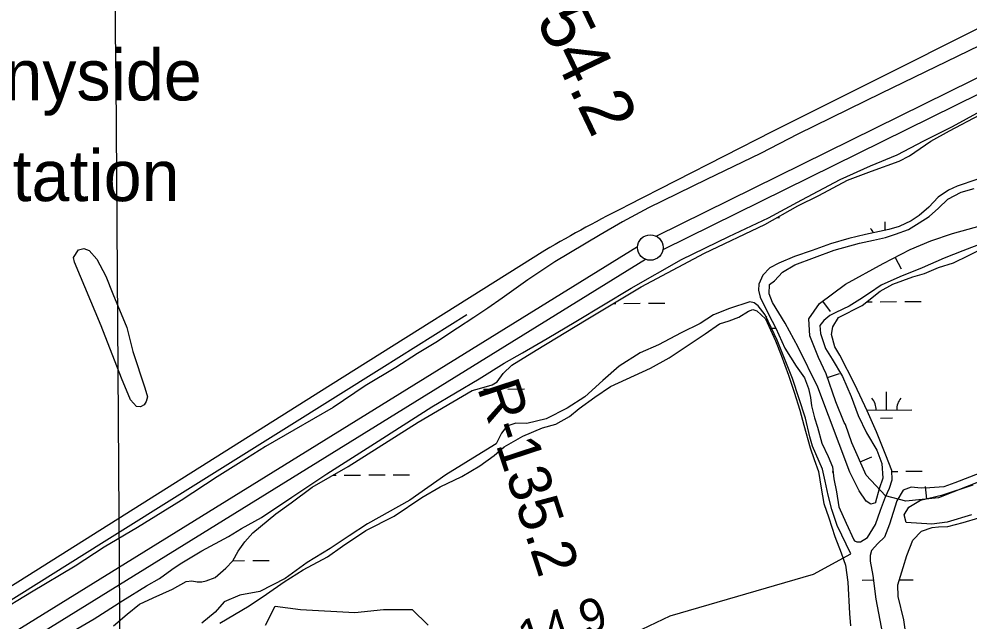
# Model space of a CAD drawing. Extents: x 3508733 to 3546731, y 546897 to 572481.
# Drawn here: x 3538993 to 3540853, y 566284 to 567463 of the extents above; entities that cross this region are included whole.
import ezdxf

# ---------------------------------------------------------------- set-up
doc = ezdxf.new("R2010")
doc.units = 0
for name, color, linetype in [('V-BLDG-IDEN', 7, 'Continuous'), ('V-BORW-LINE', 7, 'Continuous'), ('V-GRID-MAJR', 7, 'Continuous'), ('V-LEVE-TOET', 7, 'Continuous'), ('V-RIVR-RANG', 7, 'Continuous'), ('V-RIVR-RANG-IDEN', 7, 'Continuous'), ('V-ROAD-CNTR', 7, 'Continuous'), ('V-SITE-VEGE', 7, 'Continuous'), ('V-SURV-IDEN', 7, 'Continuous'), ('V-SURV-LINE', 7, 'Continuous'), ('V-TOPO-SHOR', 7, 'Continuous'), ('V-WETL-SWMP', 7, 'Continuous')]:
    doc.layers.add(name, color=color, linetype=linetype)

msp = doc.modelspace()

# ---------------------------------------------------------------- linework, layer by layer
at = {"layer": 'V-BORW-LINE'}
for p, q in [((3540709.09, 566996.273), (3540720.623, 566974.0920000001)), ((3540566.858, 566910.337), (3540581.858, 566890.337)), ((3540576.145, 566760.605), (3540599.77, 566768.783)), ((3540640.338, 566595.787), (3540663.2770000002, 566605.727)), ((3540770.77, 566522.725), (3540768.282, 566547.601))]:
    msp.add_line(p, q, dxfattribs=at)
for points in [[(3540609.273, 566672.984), (3540592.528, 566713.278), (3540573.488, 566768.282), (3540558.68, 566800.014), (3540541.756, 566842.3250000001), (3540539.64, 566876.1730000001), (3540560.795, 566905.79), (3540611.568, 566943.8690000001), (3540685.611, 566984.064), (3540738.498, 567011.5650000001), (3540778.693, 567028.4890000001), (3540821.003, 567043.2980000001), (3540882.353, 567060.2220000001)], [(3540905.6240000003, 566569.424), (3540793.502, 566524.998), (3540730.036, 566518.651), (3540689.842, 566529.229), (3540651.762, 566569.424), (3540624.261, 566632.889), (3540611.568, 566668.853), (3540609.273, 566672.984)]]:
    msp.add_lwpolyline(points, dxfattribs=at)
at = {"layer": 'V-GRID-MAJR'}
msp.add_spline([(3539288.985, 552476.34), (3539245.802, 558535.316), (3539202.606, 564596.225), (3539159.409, 570657.151), (3539159.395, 570659.068)], degree=3, dxfattribs=at)
at = {"layer": 'V-LEVE-TOET'}
for points in [[(3540894.705, 567420.956), (3540682.002, 567317.839), (3540518.477, 567237.615), (3540445.011, 567199.8250000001), (3540339.697, 567148.598), (3540226.068, 567093.331), (3540174.765, 567065.636), (3540131.073, 567040.613), (3540042.282, 566987.828), (3539989.52, 566952.5700000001), (3539939.505, 566916.589), (3539911.032, 566896.915), (3539883.955, 566878.602), (3539852.023, 566857.588), (3539809.681, 566829.794), (3539773.605, 566808.137), (3539731.2630000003, 566780.343), (3539670.91, 566744.477), (3539608.426, 566702.431), (3539531.4390000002, 566657.789), (3539475.957, 566626.004), (3539438.483, 566602.292), (3539381.577, 566566.389), (3539310.769, 566519.61), (3539225.423, 566466.7880000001), (3539160.219, 566428.218), (3539103.299, 566390.937), (3539017.975, 566340.181), (3538948.597, 566298.211)], [(3539689.316, 566631.5750000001), (3539801.7490000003, 566703.398), (3539894.007, 566758.213), (3539943.272, 566788.687), (3539979.3310000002, 566808.966), (3540027.1950000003, 566837.388), (3540083.382, 566870.5430000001), (3540191.61, 566936.21), (3540290.776, 566992.328), (3540382.93, 567037.4940000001), (3540460.517, 567073.861), (3540526.372, 567108.978), (3540601.239, 567148.819), (3540660.8030000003, 567175.734), (3540712.7260000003, 567197.2220000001), (3540764.716, 567224.909), (3540820.842, 567252.551), (3540875.62, 567282.963)], [(3538987.001, 566186.468), (3539021.045, 566211.595), (3539077.9960000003, 566251.634), (3539140.423, 566288.1680000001), (3539196.6380000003, 566324.08), (3539243.1240000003, 566352.514), (3539268.089, 566366.715), (3539292.403, 566384.3690000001), (3539309.0700000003, 566395.901), (3539351.383, 566420.938), (3539403.382, 566449.3150000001), (3539429.052, 566464.886), (3539467.882, 566486.515), (3539527.589, 566526.522), (3539596.3140000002, 566571.9450000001), (3539689.316, 566631.5750000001)]]:
    msp.add_lwpolyline(points, dxfattribs=at)
at = {"layer": 'V-ROAD-CNTR'}
for points in [[(3541077.278807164, 567548.52287657), (3540468.468024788, 567242.8174879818), (3540184.899591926, 567098.2427771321)], [(3540022.94291584, 567009.8639538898), (3539603.164755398, 566746.1744812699), (3539008.6739443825, 566370.8272319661), (3538439.8550820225, 566013.8849458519), (3538066.513828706, 565775.1484233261), (3537875.579210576, 565648.3306769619), (3537574.51281271, 565440.2060932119)]]:
    msp.add_lwpolyline(points, dxfattribs=at)
msp.add_arc((3541574.314774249, 564359.5159373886), 3071.0094841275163, 116.89966492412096, 120.34242325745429, dxfattribs=at)
at = {"layer": 'V-SITE-VEGE'}
for points in [[(3540880.682, 567024.236), (3540841.6210000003, 567008.968), (3540804.62, 566995.0430000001), (3540761.421, 566975.727), (3540718.241, 566958.458), (3540681.211, 566941.804), (3540658.523, 566926.355), (3540639.9620000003, 566913.594), (3540618.667, 566900.862), (3540592.598, 566888.181), (3540580.933, 566882.1680000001), (3540569.2290000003, 566872.743), (3540561.61, 566862.591), (3540562.804, 566846.883), (3540572.718, 566817.433), (3540585.457, 566796.822), (3540605.56, 566763.167), (3540622.8680000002, 566723.399), (3540636.11, 566686.406), (3540652.801, 566652.7880000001), (3540672.896, 566618.449), (3540682.848, 566592.409), (3540684.58, 566563.73), (3540677.5270000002, 566542.654), (3540670.42, 566516.803), (3540670.406, 566515.437), (3540661.505, 566512.805), (3540652.015, 566518.367), (3540638.592, 566538.987), (3540619.884, 566575.357), (3540557.561, 566741.855), (3540518.84, 566820.068), (3540493.4280000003, 566867.43), (3540468.623, 566907.962), (3540461.985, 566925.094), (3540462.862, 566942.8250000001), (3540472.495, 566950.227), (3540488.376, 566967.113), (3540512.419, 566981.862), (3540589.1580000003, 567010.3640000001), (3540639.123, 567024.147), (3540666.482, 567029.99), (3540689.737, 567035.194), (3540709.6010000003, 567041.801), (3540734.949, 567051.077), (3540755.56, 567063.817), (3540775.489, 567076.564), (3540793.407, 567092.745), (3540812.021, 567110.282), (3540838.106, 567124.327), (3540863.434, 567131.557)], [(3539386.328, 566279.734), (3539444.014, 566313.221), (3539477.702, 566336.056), (3539512.768, 566360.235), (3539549.8710000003, 566383.713), (3539597.242, 566409.807), (3539626.811, 566430.637), (3539672.1780000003, 566460.8470000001), (3539727.757, 566488.901), (3539782.0700000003, 566525.836), (3539817.776, 566546.599), (3539860.305, 566566.606), (3539895.342, 566588.059), (3539923.539, 566608.221), (3539943.511, 566625.062), (3539979.904, 566645.816), (3540018.3000000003, 566662.456), (3540044.31, 566669.678), (3540071.0810000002, 566684.399), (3540090.357, 566699.881), (3540120.6240000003, 566722.0700000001), (3540151.568, 566743.5650000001), (3540229.744, 566778.877), (3540266.137, 566799.631), (3540336.936, 566846.625), (3540365.127, 566866.105), (3540383.614, 566872.045), (3540402.802, 566879.34), (3540421.3510000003, 566890.7390000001), (3540430.257, 566894.052), (3540437.733, 566891.24), (3540454.625, 566876.044), (3540474.623, 566832.838), (3540485.918, 566804.735)], [(3540485.918, 566804.735), (3540499.8200000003, 566765.688), (3540511.0530000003, 566732.127), (3540522.272, 566697.205), (3540530.1380000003, 566667.775), (3540542.617, 566623.284), (3540550.551, 566599.998), (3540558.485, 566576.711), (3540564.2660000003, 566543.894), (3540569.397, 566513.812), (3540578.643, 566485.734), (3540590.528, 566449.438), (3540603.1410000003, 566417.229), (3540611.7490000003, 566393.2490000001), (3540616.161, 566359.7660000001), (3540619.583, 566298.316), (3540621.369, 566274.414)], [(3540858.3200000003, 566491.983), (3540810.575, 566477.473), (3540780.478, 566473.623), (3540730.418, 566476.67), (3540726.406, 566491.7390000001), (3540735.751, 566506.667), (3540758.4450000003, 566520.616), (3540801.971, 566530.997), (3540861.458, 566550.392)]]:
    msp.add_lwpolyline(points, dxfattribs=at)
msp.add_lwpolyline([(3539216.258, 566811.784), (3539239.362, 566740.563), (3539244.625, 566722.764), (3539242.483, 566713.916), (3539238.313, 566707.138), (3539231.444, 566703.117), (3539223.267, 566703.889), (3539211.808, 566716.98), (3539193.849, 566759.484), (3539154.0300000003, 566862.276), (3539102.17, 566987.036), (3539100.221, 566995.926), (3539109.936, 567010.833), (3539120.201, 567013.451), (3539130.4, 567009.926), (3539145.9050000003, 566992.698), (3539163.287, 566959.754), (3539177.234, 566924.799), (3539204.491, 566858.995)], close=True, dxfattribs=at)
at = {"layer": 'V-SURV-LINE'}
for points in [[(3540240.646571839, 567037.8649004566), (3541529.771032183, 567675.0316441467)], [(3541543.077178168, 567648.1439759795), (3540253.9528055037, 567010.9772756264)], [(3538284.070852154, 565829.2707883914), (3540204.4899460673, 567017.79915313)], [(3540220.295289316, 566992.3002991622), (3538299.8758837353, 565803.7717415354)]]:
    msp.add_lwpolyline(points, dxfattribs=at)
msp.add_circle((3540229.3879400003, 567015.5680499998), 25, dxfattribs=at)
at = {"layer": 'V-TOPO-SHOR'}
msp.add_lwpolyline([(3539869.845, 566883.9130000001), (3539703.412, 566779.268), (3539517.224, 566662.313), (3539329.363, 566544.961), (3539154.528, 566435.397), (3538965.821, 566316.799), (3538749.796, 566181.383), (3538585.028, 566076.302), (3538411.022, 565966.312), (3538234.961, 565859.268), (3538071.84, 565752.081), (3538044.106, 565735.267)], dxfattribs=at)
at = {"layer": 'V-WETL-SWMP'}
for p, q in [((3540478.152156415, 567074.6045485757), (3540482.3586884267, 567074.6333034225)), ((3540689.378240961, 567049.658359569), (3540689.269149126, 567065.6174507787)), ((3540157.391902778, 566905.907027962), (3540161.5963388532, 566905.9357684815)), ((3540177.595964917, 566906.0451380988), (3540209.595217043, 566906.2638773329)), ((3540225.5948431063, 566906.3732469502), (3540257.594095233, 566906.5919861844)), ((3540652.9995071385, 566909.2948830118), (3540663.4926087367, 566909.3666113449)), ((3540679.4922348, 566909.475980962), (3540711.491486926, 566909.6947201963)), ((3540727.4911129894, 566909.8040898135), (3540759.4903651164, 566910.0228290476)), ((3540466.528706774, 566857.2770306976), (3540475.174514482, 566857.3361313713)), ((3539902.7383071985, 566737.9884042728), (3539934.7375593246, 566738.2071435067)), ((3539950.737185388, 566738.3165131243), (3539982.7364375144, 566738.5352523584)), ((3540691.7892481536, 566696.9510857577), (3540691.543168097, 566732.9502425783)), ((3540653.460203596, 566696.6890775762), (3540741.7880796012, 566697.2928658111)), ((3540679.8950080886, 566681.4384199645), (3540703.8944471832, 566681.6024743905)), ((3539607.9698347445, 566569.4685572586), (3539613.9752097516, 566569.5096085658)), ((3539629.974835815, 566569.6189781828), (3539661.9740879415, 566569.8377174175)), ((3539677.9737140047, 566569.9470870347), (3539709.972966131, 566570.165826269)), ((3539725.972592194, 566570.2751958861), (3539757.97184432, 566570.4939351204)), ((3540585.768497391, 566576.1525550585), (3540586.9914537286, 566576.1609148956)), ((3540702.649413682, 566576.951525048), (3540713.7655058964, 566577.0275119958)), ((3540729.76513196, 566577.136881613), (3540761.7643840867, 566577.3556208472)), ((3539411.684164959, 566401.948922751), (3539435.115308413, 566402.1090924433)), ((3539451.1149344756, 566402.2184620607), (3539483.1141866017, 566402.4372012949)), ((3540644.0644356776, 566363.9420975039), (3540666.101742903, 566364.0927392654)), ((3540717.1948306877, 566364.4456493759), (3540744.0623712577, 566364.6293094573))]:
    msp.add_line(p, q, dxfattribs=at)
for points in [[(3539178.255, 566274.125), (3539205.1180000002, 566297.032), (3539229.215, 566316.557), (3539255.966, 566329.229), (3539293.679, 566345.876), (3539320.46, 566361.278), (3539331.3910000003, 566362.523), (3539342.285, 566360.357), (3539351.1550000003, 566360.26), (3539360.0470000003, 566362.21), (3539377.179, 566368.846), (3539398.532, 566387.037), (3539411.66, 566401.905), (3539422.103, 566420.897), (3539435.268, 566439.178), (3539451.1550000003, 566456.746), (3539495.914, 566493.787), (3539526.174, 566515.292), (3539567.455, 566546.229), (3539637.4960000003, 566586.405), (3539774.9250000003, 566673.611), (3539880.685, 566735.232), (3539895.058, 566739.169), (3539919.702, 566746.406), (3539929.321, 566752.442), (3539941.1, 566768.6900000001), (3539958.336, 566784.879), (3540005.7430000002, 566814.385), (3540103.975, 566874.042), (3540211.811, 566938.37), (3540335.362, 567004.573), (3540453.344, 567060.602), (3540518.572, 567097.419), (3540559.051, 567117.448), (3540615.335, 567147.539), (3540662.614, 567165.446), (3540716.732, 567184.643), (3540736.6380000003, 567195.343), (3540778.578, 567224.227), (3540814.964, 567244.3), (3540874.674, 567275.718)], [(3540868.5100000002, 567148.8640000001), (3540830.1520000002, 567135.636), (3540813.0130000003, 567128.318), (3540793.0700000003, 567114.206), (3540774.431, 567094.621), (3540755.83, 567078.447), (3540740.018, 567067.702), (3540716.701, 567057.039), (3540696.165, 567051.123), (3540651.022, 567041.381), (3540618.182, 567033.552), (3540581.901, 567023.03), (3540546.273, 567009.773), (3540512.024, 566997.865), (3540481.179, 566985.237), (3540463.335, 566975.879), (3540449.532, 566961.7000000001), (3540441.833, 566944.042), (3540441.0160000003, 566931.769), (3540444.279, 566918.085), (3540460.978, 566885.149), (3540475.007, 566857.7000000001), (3540493.004, 566818.608), (3540515.131, 566782.883), (3540531.2600000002, 566760.188), (3540539.224, 566739.63), (3540543.123, 566721.845), (3540544.991, 566705.448), (3540550.878, 566682.183), (3540556.8170000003, 566663.694), (3540565.344, 566632.211), (3540577.341, 566606.15), (3540585.987, 566585.584), (3540588.463, 566562.356), (3540593.645, 566537.052), (3540598.782, 566507.653), (3540612.7600000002, 566475.429), (3540628.094, 566442.507), (3540629.444, 566441.128), (3540633.515, 566439.036)], [(3540633.515, 566439.036), (3540641.02, 566438.954), (3540654.7630000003, 566447.675), (3540670.0500000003, 566472.755), (3540679.9080000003, 566500.625), (3540689.751, 566527.13), (3540697.443, 566544.105), (3540703.08, 566560.42), (3540702.6, 566578.849), (3540690.647, 566609.005), (3540672.035, 566654.245), (3540654.061, 566695.384), (3540630.066, 566747.507), (3540600.664, 566804.465), (3540590.609, 566820.952), (3540584.0470000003, 566844.907), (3540586.94, 566859.888), (3540598.059, 566878.1900000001), (3540644.041, 566902.253), (3540679.144, 566929.846), (3540704.545, 566943.898), (3540743.6, 566958.483), (3540766.183, 566964.378), (3540793.609, 566976.36), (3540823.052, 566985.5920000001), (3540852.555, 567000.281), (3540881.3680000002, 567014.296)], [(3539993.89, 566163.0970000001), (3540268.4250000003, 566294.125), (3540549.2, 566375.238), (3540622.3370000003, 566415.275), (3540594.968, 566470.8470000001), (3540585.077, 566502.344), (3540577.878, 566530.4), (3540572.035, 566557.759), (3540566.8310000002, 566581.017), (3540546.855, 566626.272), (3540541.598, 566644.754), (3540533.123, 566681.012), (3540508.0470000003, 566759.077), (3540477.475, 566833.79), (3540454.14, 566883.859), (3540440.68, 566901.0650000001), (3540432.56, 566907.296), (3540424.395, 566909.432), (3540384.673, 566896.219), (3540353.146, 566883.599), (3540327.032, 566866.8250000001), (3540289.9790000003, 566848.1240000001), (3540245.369, 566824.729), (3540209.718, 566809.424), (3540168.489, 566783.262), (3540136.108, 566754.957), (3540100.961, 566723.27), (3540066.6, 566701.127), (3540025.423, 566679.742), (3539987.793, 566670.6), (3539965.967, 566671.5210000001), (3539948.16, 566665.5750000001), (3539937.7770000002, 566652.041), (3539927.311, 566631.002), (3539907.383, 566618.255), (3539829.0640000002, 566569.98), (3539758.235, 566520.259), (3539675.845, 566474.077), (3539639.423, 566450.5920000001), (3539602.3030000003, 566425.75), (3539557.648, 566398.261), (3539514.3200000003, 566367.346), (3539464.904, 566341.274), (3539425.931, 566334.194), (3539395.086, 566321.566), (3539377.123, 566301.292), (3539350.957, 566279.742)], [(3540895.058, 566581.52), (3540825.84, 566554.3), (3540803.918, 566546.352), (3540776.603, 566544.603), (3540759.539, 566544.108), (3540740.449, 566545.681)], [(3540740.449, 566545.681), (3540724.697, 566540.394), (3540712.184, 566519.378), (3540698.039, 566473.813), (3540688.203, 566447.991), (3540675.105, 566435.851), (3540662.667, 566421.657), (3540659.833, 566412.135), (3540659.714, 566401.218), (3540664.866, 566373.185), (3540671.182, 566326.714), (3540684.074, 566257.654)], [(3540872.646, 566069.501), (3540786.421, 566053.537), (3540763.863, 566074.9990000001), (3540753.657, 566107.908), (3540749.435, 566121.5210000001), (3540726.066, 566286.02), (3540714.77, 566331.471), (3540714.235, 566354.66), (3540724.4220000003, 566388.3420000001), (3540731.754, 566412.232), (3540743.474, 566442.361), (3540760.167, 566459.862), (3540781.464, 566467.098), (3540793.66, 566468.5380000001), (3540812.1350000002, 566469.1240000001), (3540841.686, 566476.6630000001), (3540872.827, 566485.757)], [(3539476.017, 566275.407), (3539494.735, 566312.843), (3539544.651, 566306.604), (3539650.721, 566300.3640000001), (3539706.876, 566306.604), (3539763.031, 566306.604), (3539794.228, 566275.407)]]:
    msp.add_lwpolyline(points, dxfattribs=at)
for centre, radius, start, end in [((3540634.270338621, 567029.7154673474), 35.24628790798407, 25.07876038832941, 41.163492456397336), ((3540484.491340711, 566857.8746332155), 35.246287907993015, 139.6198310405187, 142.96344573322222), ((3540636.5443575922, 566697.048259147), 35.24628790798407, 359.619834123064, 41.163492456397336), ((3540747.027647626, 566697.8034964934), 35.246287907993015, 139.6198310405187, 181.16348937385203)]:
    msp.add_arc(centre, radius, start, end, dxfattribs=at)

# ---------------------------------------------------------------- texts
at = {"layer": 'V-BLDG-IDEN'}
for s, p in [('Sunnyside', (3538726.629508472, 567303.8573659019)), ('Plantation', (3538712.938535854, 567106.5237605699))]:
    msp.add_text(s, height=99.99980199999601, dxfattribs=at).set_placement(p)
at = {"layer": 'V-RIVR-RANG'}
msp.add_text('14.9', height=67, rotation=17.99832571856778, dxfattribs=at).set_placement((3539984.458037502, 566216.4605375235))
at = {"layer": 'V-RIVR-RANG-IDEN'}
msp.add_text('R-135.2', height=82.99999799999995, rotation=288.1404134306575, dxfattribs=at).set_placement((3539889.8271471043, 566741.0367929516))
at = {"layer": 'V-SURV-IDEN'}
msp.add_text('4806+54.2', height=100.00000000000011, rotation=295.60633761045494, dxfattribs=at).set_placement((3539842.7262805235, 567800.9362800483))

doc.saveas('drawing.dxf')
